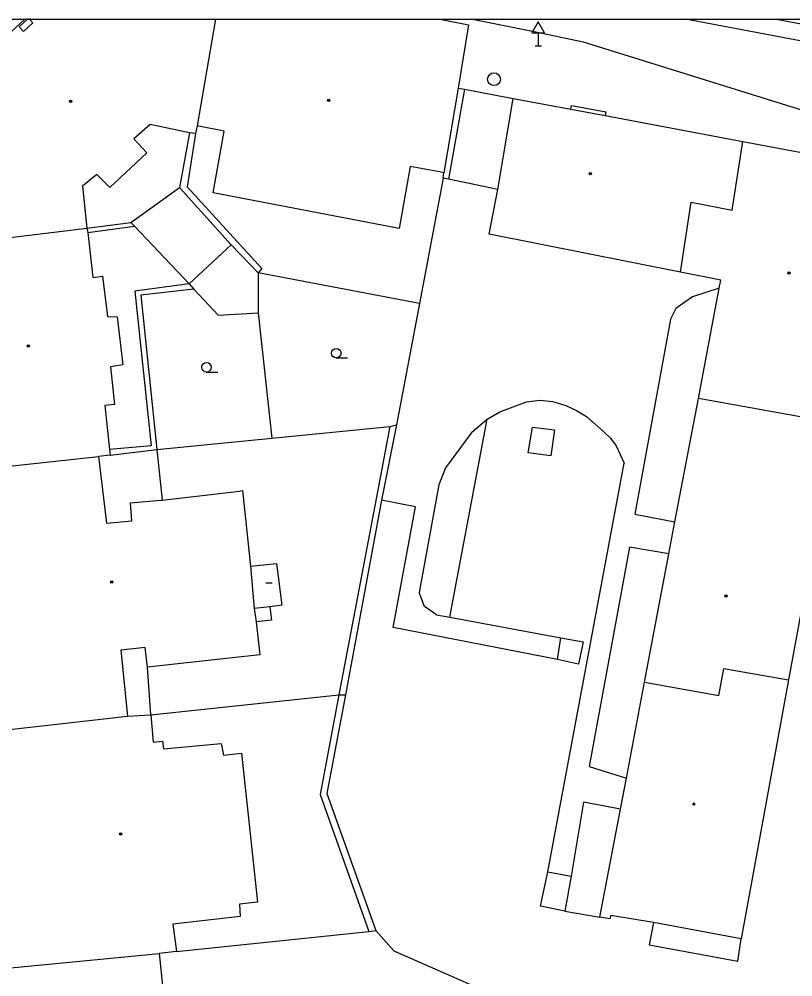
# Model space of a CAD drawing. Extents: x -600309 to -598967, y -1161267 to -1160292.
# Drawn here: x -599140.1 to -599079.6, y -1160367.2 to -1160292.3 of the extents above; entities that cross this region are included whole.
import ezdxf

# ---------------------------------------------------------------- set-up
doc = ezdxf.new("R2010")
doc.units = 0
for name, color, linetype in [('Level 10', 7, 'Continuous'), ('Level 11', 7, 'Continuous'), ('Level 13', 7, 'Continuous'), ('Level 27', 7, 'Continuous'), ('Level 34', 7, 'Continuous'), ('Level 36', 7, 'Continuous'), ('Level 39', 7, 'Continuous'), ('Level 5', 7, 'Continuous'), ('Vrstva 24', 7, 'Continuous'), ('Vrstva 63', 7, 'Continuous')]:
    doc.layers.add(name, color=color, linetype=linetype)

msp = doc.modelspace()

# ---------------------------------------------------------------- linework, layer by layer
at = {"layer": 'Level 10'}
msp.add_lwpolyline([(-599104.6467, -1160292.3474), (-599099.71, -1160293.35), (-599096.01, -1160294.12), (-599072.17, -1160301.55)], dxfattribs=at)
at = {"layer": 'Level 11'}
for points in [[(-598967.1085, -1160313.4399), (-598968.7199, -1160313.14), (-598996.32, -1160307.89), (-598997.392, -1160307.7084), (-599041.2327, -1160300.2829), (-599041.84, -1160300.18), (-599071.32, -1160295.51), (-599088.0071, -1160292.3474)], [(-599096.9699, -1160299.38), (-599096.92, -1160299.09), (-599094.24, -1160299.6), (-599094.29, -1160299.88)], [(-599126.76, -1160301.24), (-599127.54, -1160305.51)], [(-599126.31, -1160301.27), (-599126.94, -1160305.46)], [(-599106.95, -1160304.78), (-599108.79, -1160314.56)], [(-599131.36, -1160308.24), (-599127.54, -1160305.51)], [(-599127.54, -1160305.51), (-599123.51, -1160309.9699)], [(-599126.94, -1160305.46), (-599121.12, -1160311.84), (-599121.4099, -1160312.1599)], [(-599134.8, -1160308.68), (-599131.36, -1160308.24)], [(-599134.71, -1160309.01), (-599131.06, -1160308.52)], [(-599131.36, -1160308.24), (-599131.06, -1160308.52)], [(-599131.06, -1160308.52), (-599126.78, -1160313.04)], [(-599123.51, -1160309.9699), (-599126.78, -1160313.04)], [(-599123.51, -1160309.9699), (-599121.4099, -1160312.1599)], [(-599121.4099, -1160312.1599), (-599121.39, -1160315.29)], [(-599108.79, -1160314.56), (-599121.4099, -1160312.1599)], [(-599126.78, -1160313.04), (-599131.04, -1160313.61)], [(-599126.78, -1160313.04), (-599126.42, -1160313.45)], [(-599131.04, -1160313.61), (-599129.77, -1160325.68)], [(-599126.42, -1160313.45), (-599130.56, -1160313.9099)], [(-599126.42, -1160313.45), (-599124.53, -1160315.49), (-599121.39, -1160315.29)], [(-599085.36, -1160313.37), (-599087.45, -1160314.05), (-599088.77, -1160314.95), (-599089.17, -1160315.78), (-599091.95, -1160331.02), (-599088.83, -1160331.64)], [(-599130.56, -1160313.9099), (-599129.32, -1160325.98)], [(-599108.79, -1160314.56), (-599110.6, -1160324.06)], [(-599121.39, -1160315.29), (-599120.33, -1160325.08)], [(-599104.69, -1160324.63), (-599103.51, -1160323.61), (-599102.51, -1160323.02), (-599100.43, -1160322.25), (-599099.39, -1160322.12), (-599098.38, -1160322.23), (-599097.35, -1160322.55), (-599096.51, -1160322.93), (-599095.75, -1160323.4099), (-599094.4099, -1160324.56), (-599093.86, -1160325.09), (-599093.42, -1160325.7), (-599093.11, -1160326.37), (-599092.8, -1160327.04)], [(-599120.33, -1160325.08), (-599111.11, -1160324.17)], [(-599111.11, -1160324.17), (-599112.17, -1160329.83), (-599115.1, -1160345.14)], [(-599110.6, -1160324.06), (-599111.75, -1160329.93)], [(-599111.11, -1160324.17), (-599110.6, -1160324.06)], [(-599106.42, -1160339.09), (-599103.51, -1160323.61)], [(-599099.96, -1160324.24), (-599098.23, -1160324.43), (-599098.53, -1160326.46), (-599100.3, -1160326.23), (-599099.96, -1160324.24)], [(-599104.69, -1160324.63), (-599106.77, -1160327.4)], [(-599129.77, -1160325.68), (-599133.01, -1160325.9699)], [(-599129.32, -1160325.98), (-599120.33, -1160325.08)], [(-599132.9699, -1160326.4099), (-599129.32, -1160325.98)], [(-599129.32, -1160325.98), (-599128.91, -1160329.93)], [(-599098.75, -1160358.99), (-599092.8, -1160327.04)], [(-599106.77, -1160327.4), (-599107.28, -1160328.75), (-599108.82, -1160337.14)], [(-599111.75, -1160329.93), (-599114.58, -1160345.1599)], [(-599098.01, -1160342.39), (-599110.86, -1160339.89), (-599109.1, -1160330.45), (-599111.75, -1160329.93)], [(-599089.3, -1160334.12), (-599092.39, -1160333.6), (-599095.54, -1160350.76), (-599092.61, -1160351.6599)], [(-599107.45, -1160338.9), (-599108.4099, -1160338.24), (-599108.82, -1160337.14)], [(-599120.49, -1160338.26), (-599120.37, -1160339.3)], [(-599107.45, -1160338.9), (-599106.42, -1160339.09), (-599097.75, -1160340.69)], [(-599120.37, -1160339.3), (-599121.55, -1160339.43)], [(-599097.75, -1160340.69), (-599096.01, -1160341.01), (-599096.37, -1160342.75), (-599098.01, -1160342.39)], [(-599098.01, -1160342.39), (-599097.75, -1160340.69)], [(-599129.8, -1160346.72), (-599130.05, -1160342.98)], [(-599129.8, -1160346.7199), (-599115.1, -1160345.14)], [(-599115.1, -1160345.14), (-599116.56, -1160352.93), (-599112.76, -1160363.63)], [(-599114.58, -1160345.1599), (-599116.04, -1160352.87), (-599112.21, -1160363.57)], [(-599115.1, -1160345.14), (-599114.58, -1160345.1599)], [(-599093.07, -1160354.07), (-599095.98, -1160353.53), (-599096.94, -1160359.32)], [(-599097.42, -1160362.05), (-599099.34, -1160361.6599), (-599098.75, -1160358.99)], [(-599098.75, -1160358.99), (-599096.94, -1160359.32)], [(-599096.94, -1160359.32), (-599097.42, -1160362.05)], [(-599097.42, -1160362.05), (-599094.69, -1160362.51)], [(-599090.51, -1160362.94), (-599090.83, -1160364.69)], [(-599127.78, -1160365.21), (-599112.76, -1160363.63)], [(-599112.76, -1160363.63), (-599112.21, -1160363.57)], [(-599112.21, -1160363.57), (-599110.8, -1160365.1599), (-599099.83, -1160369.9699), (-599100.84, -1160375.36)], [(-599090.83, -1160364.69), (-599083.92, -1160365.95)], [(-599083.92, -1160365.95), (-599083.64, -1160364.21)]]:
    msp.add_lwpolyline(points, dxfattribs=at)
at = {"layer": 'Level 13'}
msp.add_lwpolyline([(-599080.88, -1160292.3474), (-599071.11, -1160294.19), (-599041.67, -1160298.84), (-598995.68, -1160306.63), (-598968.6599, -1160311.77), (-598967.1085, -1160312.0608)], dxfattribs=at)
at = {"layer": 'Level 27'}
msp.add_circle((-599102.9699, -1160297.04), 0.5, dxfattribs=at)
at = {"layer": 'Level 34'}
for p, q in [((-599099.51, -1160293.412), (-599099.51, -1160294.43)), ((-599099.76, -1160294.43), (-599099.26, -1160294.43))]:
    msp.add_line(p, q, dxfattribs=at)
msp.add_lwpolyline([(-599100.01, -1160293.412), (-599099.01, -1160293.412), (-599099.51, -1160292.546)], close=True, dxfattribs=at)
at = {"layer": 'Level 36'}
for p, q in [((-599115.3, -1160318.825), (-599114.425, -1160318.825)), ((-599125.44, -1160319.925), (-599124.565, -1160319.925))]:
    msp.add_line(p, q, dxfattribs=at)
for centre in [(-599115.3001, -1160318.4499), (-599125.4401, -1160319.5499)]:
    msp.add_circle(centre, 0.375, dxfattribs=at)
at = {"layer": 'Level 39'}
msp.add_line((-599120.8, -1160336.39), (-599120.3, -1160336.39), dxfattribs=at)
for centre, radius in [((-599136.06, -1160298.76), 0.09), ((-599136.06, -1160298.76), 0.0398), ((-599115.89, -1160298.7), 0.09), ((-599115.89, -1160298.7), 0.0398), ((-599095.44, -1160304.42), 0.09), ((-599095.44, -1160304.42), 0.0398), ((-599079.9099, -1160312.18), 0.09), ((-599079.9099, -1160312.18), 0.0398), ((-599139.37, -1160317.88), 0.09), ((-599139.37, -1160317.88), 0.0398), ((-599132.84, -1160336.32), 0.09), ((-599132.84, -1160336.32), 0.0398), ((-599084.84, -1160337.42), 0.09), ((-599084.84, -1160337.42), 0.0398), ((-599087.35, -1160353.69), 0.09), ((-599087.35, -1160353.69), 0.0398), ((-599132.15, -1160356.03), 0.09), ((-599132.15, -1160356.03), 0.0398)]:
    msp.add_circle(centre, radius, dxfattribs=at)
at = {"layer": 'Level 5'}
for p, q in [((-599140.74, -1160293.36), (-599139.6244, -1160292.3474)), ((-599124.7219, -1160292.3474), (-599126.18, -1160300.69)), ((-599107.2059, -1160292.3474), (-599104.96, -1160292.79))]:
    msp.add_line(p, q, dxfattribs=at)
for points in [[(-599104.96, -1160292.79), (-599105.78, -1160297.73), (-599106.89, -1160304.35)], [(-599105.28, -1160297.83), (-599106.52, -1160304.85)], [(-599105.78, -1160297.73), (-599105.28, -1160297.83)], [(-599105.28, -1160297.83), (-599101.4699, -1160298.54)], [(-599102.6599, -1160305.6599), (-599101.4699, -1160298.54)], [(-599101.4699, -1160298.54), (-599096.9699, -1160299.38)], [(-599096.9699, -1160299.38), (-599094.29, -1160299.88)], [(-599094.29, -1160299.88), (-599083.53, -1160301.9)], [(-599129.85, -1160300.59), (-599131.13, -1160301.7)], [(-599126.76, -1160301.24), (-599129.85, -1160300.59)], [(-599126.18, -1160300.69), (-599126.31, -1160301.27)], [(-599124.06, -1160301.09), (-599126.18, -1160300.69)], [(-599124.92, -1160305.92), (-599124.06, -1160301.09)], [(-599131.13, -1160301.7), (-599130.11, -1160302.79)], [(-599126.31, -1160301.27), (-599126.76, -1160301.24)], [(-599084.35, -1160307.27), (-599083.53, -1160301.9)], [(-599083.53, -1160301.9), (-599072.67, -1160303.93)], [(-599130.11, -1160302.79), (-599132.99, -1160305.5)], [(-599109.51, -1160303.87), (-599110.37, -1160308.7)], [(-599107.24, -1160304.29), (-599109.51, -1160303.87)], [(-599134.01, -1160304.48), (-599135.13, -1160305.4)], [(-599132.99, -1160305.5), (-599134.01, -1160304.48)], [(-599106.89, -1160304.35), (-599107.24, -1160304.29)], [(-599106.95, -1160304.78), (-599106.89, -1160304.35)], [(-599106.52, -1160304.85), (-599106.95, -1160304.78)], [(-599135.13, -1160305.4), (-599134.8, -1160308.68)], [(-599102.6599, -1160305.6599), (-599106.52, -1160304.85)], [(-599110.37, -1160308.7), (-599124.92, -1160305.92)], [(-599103.34, -1160309.14), (-599102.6599, -1160305.6599)], [(-599088.4, -1160312.11), (-599087.55, -1160306.65)], [(-599087.55, -1160306.65), (-599084.35, -1160307.27)], [(-599147.22, -1160310.19), (-599134.8, -1160308.68)], [(-599134.8, -1160308.68), (-599134.71, -1160309.01)], [(-599134.71, -1160309.01), (-599134.32, -1160312.53)], [(-599088.4, -1160312.11), (-599103.34, -1160309.14)], [(-599085.24, -1160312.74), (-599088.4, -1160312.11)], [(-599134.32, -1160312.53), (-599133.56, -1160312.44)], [(-599133.56, -1160312.44), (-599133.18, -1160315.59)], [(-599085.36, -1160313.37), (-599085.24, -1160312.74)], [(-599086.99, -1160321.98), (-599085.36, -1160313.37)], [(-599133.18, -1160315.59), (-599132.42, -1160315.6)], [(-599132.42, -1160315.6), (-599131.98, -1160319.35)], [(-599131.98, -1160319.35), (-599132.95, -1160319.52)], [(-599132.95, -1160319.52), (-599132.64, -1160322.45)], [(-599088.83, -1160331.64), (-599086.99, -1160321.98)], [(-599076.27, -1160323.92), (-599086.99, -1160321.98)], [(-599132.64, -1160322.45), (-599133.38, -1160322.53)], [(-599133.38, -1160322.53), (-599133.01, -1160325.9699)], [(-599076.27, -1160323.92), (-599077.01, -1160327.96), (-599078.16, -1160334.24), (-599079.94, -1160343.97)], [(-599145.68, -1160327.81), (-599133.89, -1160326.53)], [(-599132.9699, -1160326.4099), (-599133.89, -1160326.53)], [(-599133.89, -1160326.53), (-599133.26, -1160331.74)], [(-599133.01, -1160325.9699), (-599132.9699, -1160326.4099)], [(-599129.01, -1160329.94), (-599128.91, -1160329.93), (-599122.85, -1160329.24)], [(-599122.85, -1160329.24), (-599122.63, -1160329.17)], [(-599122.63, -1160329.17), (-599122.01, -1160335.09)], [(-599131.38, -1160330.15), (-599129.01, -1160329.94)], [(-599131.27, -1160331.56), (-599131.38, -1160330.15)], [(-599133.26, -1160331.74), (-599131.27, -1160331.56)], [(-599089.3, -1160334.12), (-599088.83, -1160331.64)], [(-599091.2, -1160344.1599), (-599089.3, -1160334.12)], [(-599122.01, -1160335.09), (-599119.96, -1160334.88)], [(-599122.01, -1160335.09), (-599121.7, -1160338.4099)], [(-599119.96, -1160334.88), (-599119.54, -1160338.15)], [(-599120.49, -1160338.26), (-599121.7, -1160338.4099)], [(-599121.7, -1160338.4099), (-599121.55, -1160339.43)], [(-599119.54, -1160338.15), (-599120.49, -1160338.26)], [(-599121.55, -1160339.43), (-599121.28, -1160342.01)], [(-599130.24, -1160341.46), (-599132.14, -1160341.65)], [(-599130.05, -1160342.98), (-599130.24, -1160341.46)], [(-599132.14, -1160341.65), (-599131.61, -1160346.82)], [(-599121.28, -1160342.01), (-599130.05, -1160342.98)], [(-599085.4, -1160345.2), (-599085.01, -1160343.1)], [(-599085.01, -1160343.1), (-599079.94, -1160343.9699)], [(-599092.61, -1160351.6599), (-599091.2, -1160344.1599)], [(-599091.2, -1160344.1599), (-599085.4, -1160345.2)], [(-599079.94, -1160343.9699), (-599083.64, -1160364.21)], [(-599131.61, -1160346.82), (-599129.8, -1160346.7199)], [(-599129.8, -1160346.7199), (-599129.6, -1160348.84)], [(-599143.61, -1160348.17), (-599131.61, -1160346.82)], [(-599129.6, -1160348.84), (-599128.88, -1160348.76)], [(-599128.88, -1160348.76), (-599128.79, -1160349.38)], [(-599128.79, -1160349.38), (-599124.29, -1160348.94)], [(-599124.29, -1160348.94), (-599124.1, -1160349.85)], [(-599124.1, -1160349.85), (-599122.71, -1160349.7)], [(-599122.71, -1160349.7), (-599121.46, -1160361.34)], [(-599093.07, -1160354.07), (-599092.61, -1160351.6599)], [(-599094.69, -1160362.51), (-599093.07, -1160354.07)], [(-599121.46, -1160361.34), (-599122.86, -1160361.51)], [(-599122.86, -1160361.51), (-599122.8, -1160362.48)], [(-599093.83, -1160362.39), (-599093.9099, -1160362.64)], [(-599090.51, -1160362.94), (-599093.83, -1160362.39)], [(-599122.8, -1160362.48), (-599128.07, -1160363.08)], [(-599128.07, -1160363.08), (-599127.78, -1160365.21)], [(-599093.9099, -1160362.64), (-599094.69, -1160362.51)], [(-599083.64, -1160364.21), (-599090.51, -1160362.94)], [(-599141.54, -1160366.56), (-599129.14, -1160365.35)], [(-599127.78, -1160365.21), (-599129.14, -1160365.35)], [(-599129.14, -1160365.35), (-599128.43, -1160372.1)]]:
    msp.add_lwpolyline(points, dxfattribs=at)
at = {"layer": 'Vrstva 24'}
msp.add_lwpolyline([(-599139.2701, -1160292.3474), (-599139.4349, -1160292.3474), (-599140.0753, -1160292.9511), (-599139.7323, -1160293.3149), (-599139.0047, -1160292.6289)], close=True, dxfattribs=at)
at = {"layer": 'Vrstva 63'}
msp.add_lwpolyline([(-600308.541, -1160292.3474), (-598967.1085, -1160292.3474), (-598967.1085, -1161267.0314), (-600308.541, -1161267.0314)], close=True, dxfattribs=at)

doc.saveas('drawing.dxf')
